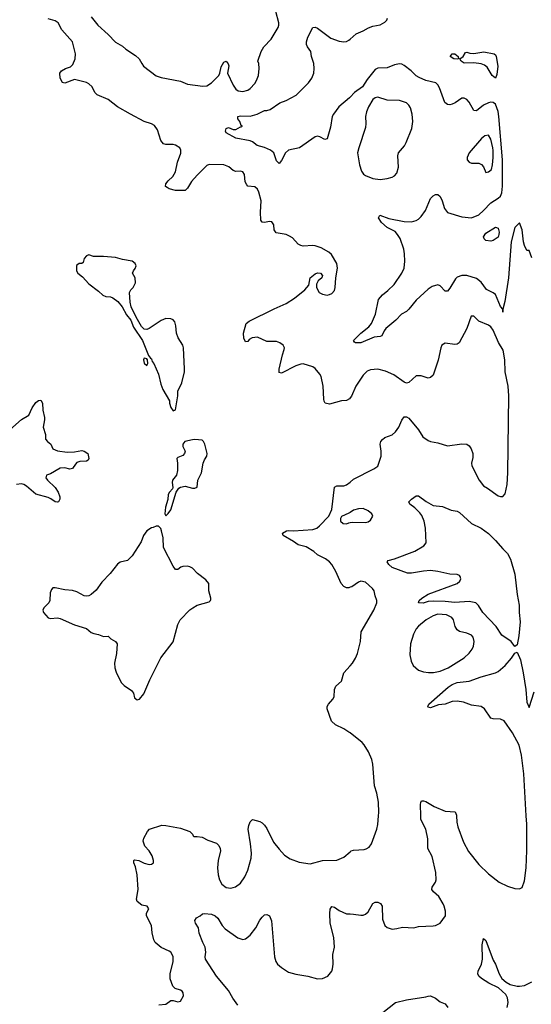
# Model space of a CAD drawing. Header units: inches. Extents: x 1649636 to 1815363, y 506543 to 641975.
# Tile 618 of 656: x 1767255 to 1771507, y 588436 to 596615. Entities that reach past the tile are written whole.
import ezdxf

# ---------------------------------------------------------------- set-up
doc = ezdxf.new("R2010")
doc.units = ezdxf.units.IN
doc.header["$MEASUREMENT"] = 0
for name, color, linetype in [('B7568', 7, 'Continuous'), ('B7569', 7, 'Continuous'), ('B7578', 7, 'Continuous'), ('B7579', 7, 'Continuous')]:
    doc.layers.add(name, color=color, linetype=linetype)

msp = doc.modelspace()

# ---------------------------------------------------------------- linework, layer by layer
at = {"layer": 'B7568', "color": 5}
for points, elevation in [([(1768410, 588431.7), (1768470, 588438), (1768510, 588467.3), (1768530, 588467.7), (1768570, 588457.3), (1768590, 588462.8), (1768614.9, 588505.1), (1768614, 588530), (1768604.2, 588544.2), (1768592.5, 588552.5), (1768546.7, 588566.7), (1768526.7, 588586.7), (1768506.2, 588646.2), (1768503.9, 588690), (1768529.7, 588790), (1768529.7, 588830), (1768522, 588850), (1768509.8, 588869.8), (1768498.2, 588878.2), (1768430, 588907.8), (1768380.5, 588950), (1768369.7, 588970), (1768355.8, 589030), (1768349.7, 589090), (1768308.2, 589170), (1768307.9, 589192.1), (1768329.3, 589230), (1768314, 589250), (1768270, 589258.9), (1768229.7, 589290), (1768224.4, 589310), (1768240.3, 589390), (1768229.9, 589510), (1768216.4, 589576.4), (1768203.1, 589610), (1768203.6, 589630), (1768210, 589634.9), (1768246, 589630), (1768290, 589608.9), (1768330, 589597), (1768350, 589599.3), (1768366, 589610), (1768367.6, 589630), (1768355, 589670), (1768330.9, 589710), (1768295.3, 589750), (1768280.9, 589790), (1768285.3, 589814.7), (1768316.2, 589870), (1768332.7, 589890), (1768435.8, 589924.2), (1768470, 589921.8), (1768590, 589899.4), (1768668.2, 589870), (1768690.8, 589850), (1768695.3, 589835.3), (1768702, 589830), (1768730, 589830.6), (1768770, 589823.7), (1768818.2, 589798.2), (1768890, 589773.7), (1768910, 589754.9), (1768921.1, 589730), (1768924.2, 589710), (1768904, 589630), (1768899.1, 589570), (1768903.9, 589510), (1768914.6, 589470), (1768934.1, 589434.1), (1768970, 589405.5), (1769010, 589400.5), (1769049.6, 589410.4), (1769090, 589440.7), (1769126.5, 589493.5), (1769149.7, 589550.3), (1769178.9, 589650), (1769180.4, 589690), (1769173.3, 589770), (1769154.3, 589890), (1769158.9, 589921.1), (1769170, 589952), (1769190, 589970.8), (1769250, 589953.4), (1769270, 589942.4), (1769290, 589923.8), (1769310, 589894.9), (1769363.7, 589783.7), (1769410, 589724.6), (1769455.8, 589675.8), (1769503.7, 589643.7), (1769577.5, 589617.5), (1769670, 589603.1), (1769770, 589630.3), (1769890, 589633), (1769950, 589657.3), (1770000, 589701.6)], 580), ([(1769069, 588429), (1769027.3, 588487.3), (1768990.8, 588550.8), (1768889.8, 588669.8), (1768799.6, 588810), (1768797, 588830), (1768802.4, 588870), (1768796.9, 588910), (1768775.6, 588950), (1768747.6, 589027.6), (1768741.3, 589070), (1768716.9, 589110), (1768710, 589131.3), (1768724.7, 589155.3), (1768755.3, 589170), (1768773.6, 589186.4), (1768790, 589191), (1768850, 589183.1), (1768878, 589170), (1768901.3, 589150), (1768937.3, 589090), (1768963, 589063), (1769067.5, 588987.5), (1769110, 588974), (1769130, 588979.3), (1769169.8, 589010.2), (1769217.6, 589070), (1769250, 589133.4), (1769270, 589158.8), (1769290, 589178.8), (1769310, 589181), (1769330.5, 589170.5), (1769348.2, 589128.2), (1769372, 588830), (1769383.7, 588790), (1769397.1, 588770), (1769430, 588740.4), (1769490, 588703.1), (1769550, 588685.3), (1769650, 588668.2), (1769730, 588646.4), (1769771.3, 588648.7), (1769815.3, 588670), (1769850, 588712), (1769855.1, 588730), (1769859.5, 588770), (1769858.4, 588850), (1769871.3, 588910), (1769864.2, 588990), (1769835.6, 589110), (1769831.5, 589190), (1769834.2, 589225.8), (1769850, 589246.8), (1769870, 589242), (1769910, 589214.9), (1769970, 589186.4), (1770000, 589185.9)], 560)]:
    msp.add_lwpolyline(points, dxfattribs=dict(at, elevation=elevation))
at = {"layer": 'B7569', "color": 5}
for points, elevation in [([(1767850, 596639.5), (1767902.8, 596570), (1767990, 596492.7), (1768050, 596428.1), (1768110, 596394.9), (1768137.6, 596370), (1768217.5, 596317.5), (1768248.9, 596288.9), (1768268.9, 596250), (1768284.9, 596230), (1768389.1, 596149.1), (1768430, 596133.7), (1768590, 596104.8), (1768650, 596078.2), (1768777.5, 596062.5), (1768810, 596064.6), (1768850, 596090.3), (1768908.4, 596150), (1768917.4, 596170), (1768930, 596224), (1768950, 596260.7), (1768970, 596270.7), (1768988.4, 596248.4), (1768992.8, 596232.8), (1768982, 596170), (1769028, 596070), (1769050, 596038.9), (1769070, 596023.6), (1769110, 596018), (1769149.4, 596030), (1769170, 596043.2), (1769210, 596086), (1769223.8, 596110), (1769238.5, 596150), (1769244.7, 596210), (1769243, 596250), (1769235.1, 596270), (1769260.5, 596350), (1769282.9, 596390), (1769345.9, 596454.1), (1769402.7, 596550), (1769409.7, 596570), (1769409.7, 596590), (1769383.3, 596683.3)], 580), ([(1770000, 593472.7), (1769994.4, 593465.6), (1769970, 593452.6), (1769930, 593448.5), (1769830, 593420.5), (1769794, 593430), (1769785.1, 593445.1), (1769782, 593462), (1769775.6, 593570), (1769760.8, 593650), (1769749.8, 593670), (1769710, 593717.1), (1769690, 593731.8), (1769610, 593755.2), (1769590, 593754.6), (1769550, 593739.8), (1769430, 593678.9), (1769410, 593685.2), (1769411.4, 593711.4), (1769438.2, 593830), (1769454.1, 593874.1), (1769456.1, 593890), (1769445.1, 593910), (1769418, 593930), (1769390, 593940.7), (1769310, 593943), (1769230, 593976.3), (1769187.1, 593972.9), (1769162.7, 593957.3), (1769150, 593942.9), (1769130, 593939.3), (1769116.9, 593970), (1769114.3, 594010), (1769136, 594090), (1769161.2, 594110), (1769370, 594213.7), (1769470, 594257.1), (1769538.2, 594301.8), (1769625.2, 594370), (1769659, 594410), (1769670, 594471.3), (1769710, 594504.7), (1769730, 594510.8), (1769754, 594510), (1769772, 594490), (1769764.7, 594470), (1769734.8, 594445.2), (1769722, 594418), (1769722.8, 594390), (1769744, 594350), (1769770, 594334), (1769810, 594327.7), (1769830, 594330.8), (1769850, 594340.7), (1769870, 594366), (1769875.8, 594390), (1769881.6, 594470), (1769896.2, 594550), (1769889.4, 594590), (1769845.2, 594665.2), (1769824, 594684), (1769759.6, 594719.6), (1769710, 594736), (1769690, 594739.3), (1769610, 594734), (1769590, 594739), (1769570, 594749), (1769522, 594802), (1769496.6, 594816.6), (1769468, 594830), (1769385.1, 594845.1), (1769369.7, 594869.7), (1769367, 594910), (1769350, 594935.1), (1769330, 594938.4), (1769290, 594929.7), (1769270, 594932.3), (1769258.7, 594950), (1769254.7, 595014.7), (1769260.2, 595110), (1769242.1, 595182.1), (1769230, 595207.8), (1769210, 595227.6), (1769151.7, 595231.7), (1769141.7, 595241.7), (1769127.6, 595267.6), (1769122, 595330), (1769110, 595351.2), (1769090, 595356.4), (1769050, 595353.3), (1769030, 595362.7), (1768992.8, 595392.8), (1768950, 595408.9), (1768830, 595413.3), (1768810, 595402.7), (1768730, 595324.5), (1768683.2, 595270), (1768650, 595214.7), (1768630, 595194.8), (1768550, 595196.2), (1768497, 595210), (1768479.8, 595219.8), (1768466, 595230), (1768469.7, 595250), (1768490, 595277.6), (1768528, 595312), (1768548.9, 595351.1), (1768567.4, 595432.6), (1768594.9, 595505.1), (1768594.2, 595530), (1768584.4, 595550), (1768550, 595572.2), (1768530, 595577), (1768470, 595577.8), (1768450, 595584.2), (1768427, 595610), (1768400.8, 595700.8), (1768375.4, 595735.4), (1768350, 595751.1), (1768289.8, 595769.8), (1768176, 595830), (1768066.6, 595890), (1767990, 595951.6), (1767899.3, 595990), (1767878, 596010), (1767857.1, 596057.1), (1767830, 596082), (1767810, 596091.8), (1767710, 596119.3), (1767630, 596086.6), (1767610, 596094), (1767592.3, 596130), (1767589.5, 596170), (1767600.9, 596190), (1767636, 596210), (1767675.9, 596224.1), (1767696.3, 596243.7), (1767716.4, 596290), (1767718.3, 596330), (1767692.4, 596430), (1767606, 596530), (1767575.5, 596590), (1767550, 596606), (1767490, 596622.5)], 580), ([(1770000, 595970), (1769995.1, 595964.9), (1769908.1, 595891.9), (1769861.8, 595830), (1769852.8, 595810), (1769838.7, 595721.3), (1769810, 595624), (1769790, 595619.3), (1769750, 595642.9), (1769730, 595647.3), (1769710, 595642.9), (1769580.7, 595550), (1769489.1, 595530.9), (1769463.1, 595510), (1769430, 595444), (1769410, 595419.3), (1769390, 595441.2), (1769367.7, 595507.7), (1769339.6, 595530), (1769290, 595553.7), (1769228.7, 595570), (1769190, 595600.9), (1769170, 595609.6), (1769050, 595631.6), (1768970, 595675.3), (1768965.1, 595690), (1768969.7, 595710.3), (1768990, 595720.7), (1769030, 595703), (1769050, 595703), (1769090, 595724.7), (1769096.4, 595723.6), (1769106, 595730), (1769095.3, 595735.3), (1769085.2, 595770), (1769069, 595790), (1769068.7, 595810), (1769090, 595814.9), (1769170, 595814), (1769229.5, 595830.5), (1769290, 595860.7), (1769310, 595861.6), (1769337.2, 595870), (1769415.6, 595924.4), (1769470, 595944.9), (1769551.7, 595988.3), (1769654, 596090), (1769681.6, 596130), (1769700.5, 596170), (1769703, 596210), (1769698, 596250), (1769678.7, 596310), (1769674.5, 596350), (1769647, 596390), (1769638.4, 596410), (1769637.6, 596430), (1769649.7, 596470), (1769690, 596550.8), (1769710, 596554), (1769730, 596544), (1769841.2, 596461.2), (1769910, 596436.5), (1769950, 596431.6), (1769970, 596434.6), (1769990, 596446), (1770000, 596454.5)], 560), ([(1767173.3, 593206.7), (1767270, 593294), (1767329.7, 593330.3), (1767358.3, 593390), (1767390, 593434), (1767410, 593451.8), (1767430, 593454), (1767445.3, 593430), (1767447.9, 593370), (1767460.1, 593310), (1767460.7, 593290), (1767448.9, 593230), (1767468.6, 593170), (1767468.4, 593130), (1767486, 593110), (1767513.1, 593090), (1767530.2, 593050.2), (1767570, 593034.3), (1767650, 593023.5), (1767710, 593024.8), (1767770, 593036.3), (1767790, 593031.9), (1767821.1, 593010), (1767828.9, 592970), (1767823.1, 592956.9), (1767811.1, 592948.9), (1767755.2, 592944.8), (1767730, 592935.1), (1767717.3, 592922.7), (1767694.4, 592885.6), (1767670, 592882), (1767630, 592891.6), (1767590, 592889), (1767510, 592842.4), (1767477.3, 592830), (1767472.4, 592810), (1767486, 592790), (1767550, 592728.1), (1767574.8, 592690), (1767587.8, 592650), (1767589.2, 592630.8), (1767577.4, 592610), (1767570, 592606), (1767550, 592609.8), (1767514.7, 592634.7), (1767490, 592644.9), (1767390, 592674.4), (1767310, 592740.9), (1767290, 592753.3), (1767270, 592758.5), (1767227.3, 592752.7)], 580), ([(1770000, 591899.5), (1769990, 591896.3), (1769970, 591896.3), (1769950, 591906.3), (1769927.1, 591930), (1769881.5, 592030), (1769848, 592090), (1769830, 592111.6), (1769796, 592136), (1769730, 592170.8), (1769698, 592198), (1769636.7, 592236.7), (1769570, 592252.8), (1769530, 592281.3), (1769444, 592330), (1769439, 592350), (1769471.4, 592368.6), (1769490, 592372.2), (1769530, 592368.9), (1769690, 592378.6), (1769723.7, 592390), (1769747, 592410), (1769825.2, 592490), (1769850, 592544.7), (1769870, 592731), (1769890, 592741.6), (1769950, 592742.6), (1769969.8, 592750.2), (1770000, 592774)], 580), ([(1770000, 592521.6), (1769990, 592515.1), (1769930, 592488), (1769921, 592470), (1769921, 592450), (1769942, 592430), (1769970, 592427.7), (1769990, 592436), (1770000, 592437.3)], 580), ([(1770000, 590689.7), (1769990, 590697.7), (1769950, 590724), (1769878.6, 590758.6), (1769847.1, 590787.1), (1769809.6, 590890), (1769809.4, 590910), (1769820.7, 590930), (1769857.4, 590970), (1769868.3, 590990), (1769870.9, 591050), (1769882.3, 591077.7), (1769930, 591120.5), (1769949.6, 591190), (1770000, 591246.7)], 580)]:
    msp.add_lwpolyline(points, dxfattribs=dict(at, elevation=elevation))
at = {"layer": 'B7569', "color": 5, "elevation": 620}
for points in [[(1767830, 594661.2), (1767810, 594654), (1767791, 594630), (1767782, 594598), (1767771.3, 594588.7), (1767750, 594588.7), (1767728, 594572), (1767727.7, 594530), (1767737.3, 594510), (1767777.6, 594477.6), (1767830, 594420.7), (1767910, 594359.3), (1767945.8, 594325.8), (1767970, 594315.2), (1768010, 594311.7), (1768030, 594303.7), (1768070, 594273.4), (1768106.3, 594230), (1768143.7, 594163.7), (1768179.7, 594119.7), (1768200.7, 594060.7), (1768274, 593950), (1768325.4, 593825.4), (1768342, 593802), (1768350, 593798), (1768356.8, 593776.8), (1768370, 593758), (1768407.7, 593670), (1768427.4, 593587.4), (1768443.9, 593543.9), (1768501, 593450), (1768501, 593430), (1768510, 593394), (1768530, 593366), (1768550, 593374), (1768568.7, 593490), (1768568, 593530), (1768602, 593598), (1768624.5, 593690), (1768625.4, 593714.6), (1768616.8, 593890), (1768610.7, 593910.7), (1768572.6, 593972.6), (1768558.5, 594010), (1768552.4, 594072.4), (1768544.2, 594104.2), (1768530, 594120.9), (1768510, 594129.5), (1768468.5, 594131.5), (1768430, 594117), (1768330, 594049.5), (1768310, 594042), (1768290, 594044.5), (1768266, 594066), (1768223.1, 594143.1), (1768181.4, 594230), (1768172.5, 594267.5), (1768166.6, 594350), (1768177.2, 594370), (1768197.2, 594390), (1768216, 594430), (1768213.2, 594470), (1768192.7, 594510), (1768199.3, 594530), (1768213.3, 594546.7), (1768223.7, 594570), (1768215.1, 594590), (1768190, 594609.4), (1768110, 594622), (1768050, 594638.7), (1767950, 594648.2), (1767867.2, 594647.2)], [(1768290, 593802), (1768284.9, 593790), (1768290, 593762), (1768310, 593742), (1768320.4, 593759.6), (1768318, 593790), (1768310, 593798)], [(1768710, 593127.3), (1768690, 593125.1), (1768628.2, 593111.8), (1768611.3, 593090), (1768611.3, 593070), (1768631.3, 593030), (1768624.7, 593010), (1768610, 592995.3), (1768570, 592979), (1768561, 592970), (1768566, 592930), (1768566, 592870), (1768558, 592830), (1768526, 592790), (1768522.8, 592770), (1768527.3, 592730), (1768523.5, 592716.5), (1768498.8, 592690), (1768487.3, 592670), (1768486, 592630), (1768465.4, 592565.4), (1768462, 592510), (1768470, 592494), (1768490, 592512), (1768510, 592542), (1768554, 592690), (1768578, 592722), (1768590, 592731.3), (1768630, 592741), (1768690, 592722.8), (1768710, 592722.8), (1768729, 592731), (1768736, 592790), (1768765.6, 592850), (1768779.5, 592930), (1768790, 592958), (1768809.2, 592990), (1768814, 593010), (1768794.5, 593090), (1768782.7, 593110), (1768770, 593120.9)], [(1768390, 592408), (1768364.7, 592395.3), (1768350, 592394), (1768310, 592368.7), (1768284, 592330), (1768263.8, 592276.2), (1768190, 592161.2), (1768150, 592122.7), (1768090, 592109), (1768068.3, 592091.7), (1768006.4, 592013.6), (1767937.3, 591942.7), (1767890, 591877.2), (1767850, 591841.2), (1767830, 591829.2), (1767810, 591826), (1767790, 591829.4), (1767730, 591861.3), (1767693.5, 591873.5), (1767630, 591878), (1767550, 591896.3), (1767530, 591894.5), (1767518, 591882), (1767507.1, 591852.9), (1767504.2, 591790), (1767498, 591770), (1767454, 591730), (1767447, 591710), (1767453.8, 591690), (1767490, 591647.2), (1767510, 591641.3), (1767570, 591644.9), (1767590, 591640.5), (1767710, 591588.4), (1767810, 591557.3), (1767850, 591525.5), (1767870, 591515.5), (1767910, 591506.8), (1767950, 591491), (1767990, 591494), (1768011.6, 591471.6), (1768052, 591450), (1768066, 591430), (1768058, 591350), (1768042.6, 591270), (1768045.7, 591230), (1768055.4, 591195.4), (1768097.6, 591110), (1768124.3, 591084.3), (1768183.8, 591043.8), (1768199.9, 591019.9), (1768210, 590982), (1768230, 590964.7), (1768250, 590971.3), (1768286.3, 591013.7), (1768337, 591130), (1768426.3, 591313.7), (1768530, 591446.8), (1768567.6, 591590), (1768589.6, 591630), (1768668.6, 591711.4), (1768692.3, 591730), (1768730, 591750.3), (1768830, 591779.5), (1768841.6, 591790), (1768842.7, 591797.3), (1768843.5, 591810), (1768826, 591870), (1768827, 591930), (1768802.4, 591962.4), (1768733.3, 592013.3), (1768690, 592059.3), (1768670, 592069.4), (1768650, 592074.5), (1768610, 592072.3), (1768593.4, 592066.6), (1768570, 592048.7), (1768550, 592048), (1768530, 592074), (1768449.7, 592229.7), (1768446.6, 592310), (1768434, 592370), (1768428.4, 592388.4), (1768407.3, 592407.3)]]:
    msp.add_lwpolyline(points, close=True, dxfattribs=at)
at = {"layer": 'B7578', "color": 5}
for points, elevation in [([(1770000, 589185.9), (1770030, 589185.5), (1770090, 589175.5), (1770110, 589176.3), (1770130, 589184), (1770150, 589202.8), (1770190, 589274), (1770210, 589283.8), (1770230, 589283.8), (1770253, 589273), (1770268.4, 589250), (1770270, 589142), (1770290, 589090.6), (1770310, 589072.4), (1770350, 589060.5), (1770390, 589064), (1770435.3, 589075.3), (1770530, 589071.3), (1770570, 589081), (1770690, 589087.3), (1770710, 589091), (1770748, 589110), (1770792.7, 589170), (1770792.3, 589210), (1770783.7, 589250), (1770774.5, 589270), (1770737, 589330), (1770692.7, 589370), (1770679.3, 589390), (1770683.7, 589410), (1770711.8, 589450), (1770715.6, 589470), (1770713.3, 589530), (1770682.4, 589662.4), (1770647, 589730), (1770647.3, 589810), (1770629.6, 589889.7), (1770589.6, 589970), (1770588.6, 590000)], 560), ([(1770000, 589701.6), (1770010, 589710.5), (1770030, 589717.1), (1770118, 589722), (1770134, 589726), (1770158.4, 589741.6), (1770179.3, 589770), (1770222.9, 589890), (1770231.8, 589930), (1770237.3, 590000)], 580), ([(1770886.3, 590000), (1770887.2, 589950), (1770894.9, 589910), (1770942, 589782), (1770984.7, 589704.7), (1771070, 589597.6), (1771150, 589518.4), (1771241, 589450), (1771310, 589417.3), (1771370, 589398.8), (1771410, 589396), (1771430, 589406), (1771450, 589461), (1771462.8, 589570), (1771470, 589714), (1771469.1, 589930.9), (1771464.9, 590000)], 560), ([(1771305.6, 588410), (1771313.2, 588450), (1771308.7, 588490), (1771296, 588516), (1771233.3, 588573.3), (1771154.2, 588610), (1771092, 588650), (1771069.8, 588670), (1771061.5, 588690), (1771065.1, 588710), (1771091.6, 588768.4), (1771099.8, 588810), (1771099.6, 588930), (1771110, 588982), (1771130, 588964.7), (1771190, 588802.8), (1771208.2, 588770), (1771240.5, 588690), (1771263, 588650), (1771298.3, 588618.3), (1771330, 588600.5), (1771390, 588586), (1771410, 588586), (1771450, 588590.5), (1771510, 588622.8)], 540), ([(1770273.6, 588366.4), (1770378, 588450), (1770470, 588473.4), (1770630, 588497.3), (1770650, 588504), (1770670, 588504.9), (1770710, 588487.7), (1770750, 588457.3), (1770790, 588439.1), (1770812.6, 588410)], 540)]:
    msp.add_lwpolyline(points, dxfattribs=dict(at, elevation=elevation))
at = {"layer": 'B7579', "color": 5}
for points, elevation in [([(1770000, 596454.5), (1770050, 596497.2), (1770110, 596522.8), (1770152.6, 596547.4), (1770190, 596561.8), (1770250, 596571.8), (1770290, 596593), (1770305.1, 596610), (1770312.3, 596627.7)], 560), ([(1771510, 594638), (1771490, 594698), (1771470, 594698), (1771450, 594738), (1771442, 594770), (1771431.8, 594870), (1771410, 594928), (1771370, 594888), (1771339.5, 594770), (1771317.1, 594470), (1771285.7, 594274.3), (1771270.3, 594210), (1771270, 594186), (1771269.5, 594210), (1771250, 594232.7), (1771210, 594331.3), (1771190, 594346.9), (1771133.2, 594373.2), (1771090, 594435.6), (1771050, 594464.7), (1770970, 594488.7), (1770930, 594488.6), (1770890, 594475.1), (1770876.6, 594463.4), (1770830, 594385.1), (1770810, 594360.7), (1770790, 594359.5), (1770750, 594405.1), (1770730, 594413.6), (1770682.2, 594397.8), (1770650, 594376.9), (1770550, 594283.6), (1770490, 594209.6), (1770470, 594192), (1770426.8, 594170), (1770382, 594118), (1770297.6, 594050), (1770283.1, 594030), (1770264.9, 593990), (1770250, 593982), (1770201.7, 593978.3), (1770091.3, 593930), (1770046, 593930), (1770036.4, 593936.4), (1770028.7, 593950), (1770089.3, 594010), (1770156.4, 594063.6), (1770179.6, 594090), (1770212.6, 594170), (1770236.3, 594290), (1770269.7, 594330), (1770315.6, 594364.4), (1770365.7, 594414.3), (1770431.4, 594510), (1770449.9, 594550.1), (1770456.2, 594610), (1770453.6, 594670), (1770446.3, 594710), (1770416, 594796), (1770395.3, 594830), (1770374.1, 594854.1), (1770309.8, 594890), (1770262.2, 594930), (1770237.6, 594970), (1770249, 594990), (1770322.3, 594962.3), (1770450, 594939.2), (1770510, 594936.5), (1770550, 594945.7), (1770570, 594958.7), (1770590, 594980.3), (1770627.1, 595030), (1770670, 595128.2), (1770690, 595150.6), (1770710, 595162), (1770730, 595162), (1770750, 595144.9), (1770767.2, 595110), (1770785.5, 595045.5), (1770810, 595014.4), (1770930, 594978), (1771010, 594968.9), (1771070, 594995.2), (1771110, 595029.2), (1771170, 595093), (1771230, 595131.1), (1771251.9, 595150), (1771262.7, 595177.3), (1771268, 595232), (1771267.5, 595450), (1771237.7, 595810), (1771230, 595853.6), (1771210, 595913), (1771190, 595928.3), (1771170, 595929.7), (1771150, 595924.8), (1771110, 595904.2), (1771050, 595857.4), (1771030, 595859.6), (1770990, 595929.7), (1770970, 595951.3), (1770950, 595963), (1770930, 595964.2), (1770875.2, 595924.8), (1770850, 595912.1), (1770830, 595907.6), (1770809.2, 595910), (1770787.5, 595927.5), (1770743.1, 596050), (1770730, 596074), (1770714, 596090), (1770630, 596108.5), (1770574.7, 596134.7), (1770549.8, 596149.8), (1770507.7, 596190), (1770450, 596234.5), (1770430, 596245.9), (1770410, 596249.2), (1770370, 596240.5), (1770310, 596214.8), (1770230, 596212.2), (1770210, 596202.2), (1770141.2, 596118.8), (1770102.8, 596057.2), (1770037.5, 596010), (1770000, 595970)], 560), ([(1770000, 592774), (1770030, 592797.6), (1770197.4, 592882.6), (1770230, 592907.3), (1770257.6, 592990), (1770258.7, 593030), (1770251.8, 593090), (1770256.2, 593110), (1770270, 593127.7), (1770290, 593143), (1770350, 593165.5), (1770379.3, 593190), (1770407, 593230), (1770431.7, 593288.3), (1770450, 593314.8), (1770470, 593314.8), (1770490, 593304), (1770569, 593209), (1770604.9, 593150), (1770650, 593118.4), (1770670, 593110.4), (1770730, 593100.5), (1770810, 593074.9), (1770930, 593092), (1770970, 593088.4), (1770990, 593075.5), (1771007, 593050), (1771020.3, 593010), (1771021.4, 592978.6), (1771010.5, 592930), (1771013, 592910), (1771072.4, 592790), (1771110, 592742.4), (1771143.7, 592723.7), (1771230, 592660.7), (1771250, 592654), (1771270, 592654), (1771290, 592674.8), (1771306.8, 592753.2), (1771312.1, 592850), (1771319.9, 593490), (1771315.4, 593570), (1771289.4, 593690), (1771287.6, 593790), (1771273, 593870), (1771234.2, 593934.2), (1771190, 594036.3), (1771170, 594064.7), (1771150, 594078.3), (1771071.5, 594111.5), (1771030, 594152.7), (1771008.1, 594151.9), (1770970.6, 594050), (1770908.2, 593931.8), (1770890, 593919.7), (1770870, 593915.4), (1770790, 593927.3), (1770763, 593910), (1770754.4, 593890), (1770732.7, 593787.3), (1770690, 593662), (1770670, 593641.2), (1770650, 593638), (1770590, 593656.9), (1770550, 593657.6), (1770490, 593600.9), (1770470, 593596), (1770450, 593602.7), (1770363.9, 593663.9), (1770293.9, 593693.9), (1770230, 593710.9), (1770170, 593707.3), (1770143.8, 593696.2), (1770110, 593663), (1770047.9, 593570), (1770012, 593488), (1770000, 593472.7)], 580), ([(1770000, 592437.3), (1770020.2, 592439.8), (1770130, 592438.8), (1770150, 592442.8), (1770170, 592458), (1770189, 592490), (1770181.2, 592510), (1770150, 592536), (1770110, 592554.5), (1770070, 592552.3), (1770030, 592540.9), (1770000, 592521.6)], 580), ([(1770000, 591246.7), (1770020.7, 591270), (1770044.5, 591310), (1770060.9, 591350), (1770086.6, 591450), (1770091.8, 591530), (1770196.9, 591710), (1770222, 591770), (1770223.7, 591790), (1770208, 591828), (1770201.6, 591870), (1770187.6, 591890), (1770130, 591941.6), (1770090, 591951.5), (1770070, 591943.6), (1770015.6, 591904.4), (1770000, 591899.5)], 580), ([(1771464.9, 590000), (1771443.7, 590350), (1771425.4, 590505.4), (1771407.2, 590587.2), (1771349.5, 590690), (1771280.9, 590790), (1771250, 590805.1), (1771190, 590806.3), (1771170, 590811.8), (1771118.9, 590890), (1771090, 590909.8), (1771010, 590921.2), (1770944.4, 590944.4), (1770890, 590953.3), (1770850, 590949.8), (1770790, 590929.8), (1770735.8, 590924.2), (1770670, 590899.5), (1770650, 590904), (1770646, 590910), (1770655.1, 590930), (1770815.1, 591070), (1770850, 591091.6), (1770890, 591110.2), (1770990, 591120.2), (1771090, 591156.2), (1771208.4, 591188.4), (1771230, 591200.3), (1771290.7, 591249.3), (1771342.9, 591310), (1771370, 591352), (1771390, 591362), (1771416, 591296), (1771438.6, 591190), (1771460.3, 591050), (1771470, 590944.7), (1771490, 590902), (1771530, 591032)], 560), ([(1770237.3, 590000), (1770239.6, 590030), (1770235.6, 590115.6), (1770222.7, 590190), (1770203.8, 590250), (1770189.8, 590429.8), (1770182.6, 590470), (1770153.6, 590533.6), (1770118.2, 590590), (1770099.8, 590610), (1770000, 590689.7)], 580), ([(1770588.6, 590000), (1770585.8, 590094.2), (1770587.3, 590112.7), (1770594.6, 590125.4), (1770610, 590126.8), (1770630, 590119.1), (1770699.2, 590079.2), (1770790, 590041.3), (1770874.4, 590034.4), (1770886.2, 590006.2), (1770886.3, 590000)], 560)]:
    msp.add_lwpolyline(points, dxfattribs=dict(at, elevation=elevation))
for points, elevation in [([(1770890, 596286.6), (1770862, 596290), (1770833.2, 596310), (1770849, 596330), (1770872.5, 596332.5), (1770898.8, 596310), (1770902, 596290)], 540), ([(1771210, 596129.6), (1771181.7, 596150), (1771139.4, 596219.4), (1771118, 596238), (1771090, 596247.4), (1771030, 596256.1), (1770950, 596253.6), (1770922.7, 596270), (1770914, 596290), (1770939.3, 596310), (1770959, 596341), (1770970, 596344), (1770996.7, 596336.7), (1771030, 596334.9), (1771111.8, 596348.2), (1771199.1, 596330), (1771210, 596321.6), (1771215.2, 596310), (1771228.3, 596230), (1771221.3, 596158.7)], 540), ([(1770230, 595971.5), (1770210, 595965.6), (1770190, 595951.8), (1770154, 595890), (1770138, 595850), (1770127.4, 595810), (1770132.4, 595752.4), (1770130, 595719), (1770072.8, 595550), (1770063.6, 595510), (1770078.7, 595410), (1770096.1, 595356.1), (1770112.1, 595332.1), (1770130, 595319.3), (1770190, 595294.9), (1770250, 595288.5), (1770310, 595294.9), (1770350, 595306), (1770370, 595318), (1770390, 595340.7), (1770403.5, 595390), (1770396.9, 595483.1), (1770401.6, 595510), (1770451.8, 595568.2), (1770466.2, 595593.8), (1770512.6, 595710), (1770521, 595770), (1770515.3, 595830), (1770501.6, 595881.6), (1770490, 595905.1), (1770470, 595923), (1770410, 595943.5), (1770310, 595946)], 580), ([(1771150, 595654.3), (1771120.7, 595650), (1771091.5, 595628.5), (1770990.7, 595510), (1770973.4, 595470), (1770974, 595450), (1770990.5, 595430.5), (1771010, 595424), (1771070, 595424), (1771092.8, 595412.8), (1771110, 595391.3), (1771130, 595346), (1771150, 595350.8), (1771174.7, 595370), (1771184.7, 595410), (1771189.8, 595470.2), (1771190, 595528), (1771185.7, 595550), (1771170, 595622.7)], 580), ([(1771170, 594774.5), (1771130, 594782), (1771114, 594794), (1771108.2, 594810), (1771130, 594840.3), (1771210, 594890.4), (1771230, 594883.8), (1771239, 594850), (1771236.8, 594830), (1771230, 594807), (1771190, 594779.5)], 540), ([(1771370, 591408), (1771339.5, 591450), (1771262, 591502), (1771214.2, 591574.3), (1771103.1, 591690), (1771069.2, 591749.2), (1771045.6, 591770), (1770990, 591783), (1770870, 591774.4), (1770790, 591782.3), (1770690, 591785), (1770650, 591781.2), (1770607.7, 591767.7), (1770569.6, 591769.7), (1770575.6, 591790), (1770595.6, 591810), (1770650, 591843.6), (1770889.8, 591930.2), (1770912.8, 591950), (1770920.5, 591970), (1770916.3, 591990), (1770910, 591996.9), (1770890, 592006.9), (1770830, 592008.1), (1770730, 592030.6), (1770670, 592038), (1770610, 592035), (1770510, 592018), (1770478, 592018), (1770350, 592065.4), (1770322, 592090), (1770309.6, 592110), (1770317.2, 592122.8), (1770370, 592134.9), (1770539.7, 592200.2), (1770614.9, 592245.1), (1770631.6, 592268.4), (1770627.8, 592392.2), (1770616.8, 592450), (1770596.4, 592496.4), (1770579.1, 592519.1), (1770538.7, 592558.7), (1770498, 592590), (1770489.3, 592610), (1770510, 592632.7), (1770550, 592659.1), (1770570, 592659.1), (1770631.8, 592611.8), (1770690, 592579.3), (1770770, 592570.5), (1770840.9, 592540.9), (1770890, 592532.4), (1770910, 592521.6), (1771009.3, 592429.3), (1771090.5, 592390), (1771150, 592347), (1771210, 592288.7), (1771270, 592218.7), (1771310, 592179.5), (1771334.1, 592134), (1771369.6, 592010), (1771390, 591840.7), (1771407.1, 591750), (1771406.8, 591690), (1771413.9, 591613.9), (1771403.6, 591496.5), (1771390, 591422)], 560), ([(1770730, 591675.2), (1770690, 591663.5), (1770632.2, 591630), (1770570, 591578), (1770550, 591553.6), (1770527.2, 591510), (1770501.8, 591430), (1770497.4, 591337.4), (1770507.5, 591287.5), (1770526, 591250), (1770570.3, 591210.3), (1770610, 591196.5), (1770651.6, 591191.5), (1770692.9, 591192.9), (1770750, 591204.2), (1770816.9, 591230), (1770950, 591313.1), (1770990, 591352.2), (1771014.7, 591385.3), (1771026.6, 591410), (1771031.1, 591450), (1771024.2, 591484.2), (1771010, 591501.6), (1770970, 591519.7), (1770910, 591531.8), (1770890, 591546.6), (1770874.5, 591574.5), (1770859.7, 591630), (1770847.6, 591650), (1770801.2, 591670)], 580)]:
    msp.add_lwpolyline(points, close=True, dxfattribs=dict(at, elevation=elevation))

doc.saveas('drawing.dxf')
